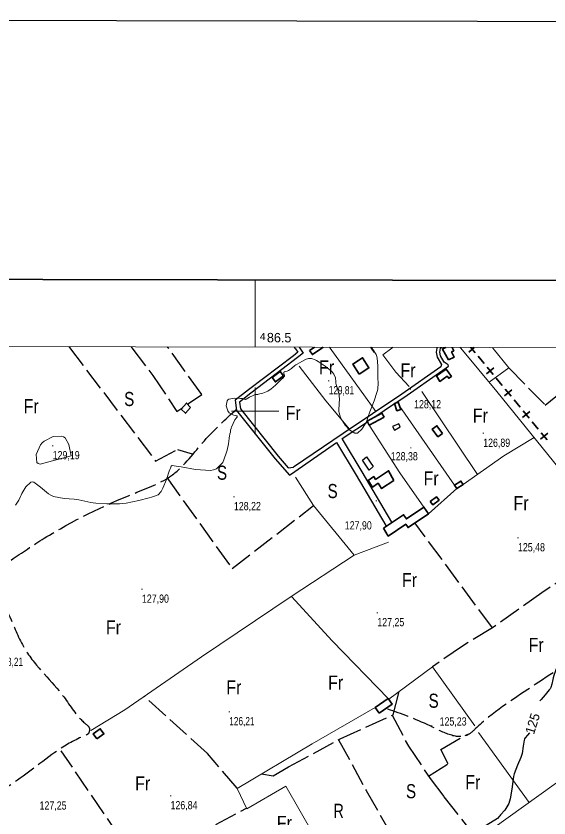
# Model space of a CAD drawing. Extents: x 483855 to 488461, y 4388206 to 4391419.
# Drawn here: x 486246 to 486812, y 4390568 to 4391419 of the extents above; entities that cross this region are included whole.
import ezdxf
from ezdxf.enums import TextEntityAlignment as Align

# ---------------------------------------------------------------- set-up
doc = ezdxf.new("R2010")
doc.units = 0
doc.header["$LTSCALE"] = 4
doc.linetypes.add('DOTTED', pattern=[1.5, 0.3, -1.2])
doc.linetypes.add('LONG_DASHED', pattern=[7.5, 6, -1.5])
for name, color, linetype, lineweight in [('1', 7, 'Continuous', 13), ('15', 7, 'LONG_DASHED', 13), ('2', 7, 'DOTTED', 13), ('21', 7, 'Continuous', 25), ('25', 7, 'LONG_DASHED', 25), ('34', 7, 'Continuous', 35), ('38', 7, 'Continuous', 25), ('47', 7, 'Continuous', 35), ('51', 7, 'Continuous', 13), ('7', 7, 'Continuous', 13), ('8', 7, 'Continuous', 25), ('9', 7, 'Continuous', 13)]:
    doc.layers.add(name, color=color, linetype=linetype, lineweight=lineweight)
doc.layers.add('31', color=7, linetype='Continuous')

msp = doc.modelspace()

# ---------------------------------------------------------------- linework, layer by layer
at = {"layer": '1'}
for p, q in [((486500, 4391068), (486500, 4391139.41)), ((486500, 4391025), (486500, 4390975)), ((486475, 4391000), (486525, 4391000))]:
    msp.add_line(p, q, dxfattribs=at)
at = {"layer": '1', "lineweight": 25}
msp.add_lwpolyline([(483860.86, 4391419.44), (488460.85, 4391410.69), (488454.76, 4388205.69), (483854.77, 4388214.44)], close=True, dxfattribs=at)
at = {"layer": '1', "lineweight": 35}
msp.add_lwpolyline([(484045.03, 4391144.08), (487760.33, 4391137.02), (487755.66, 4388682.02), (484040.36, 4388689.09)], close=True, dxfattribs=at)
at = {"layer": '1'}
msp.add_lwpolyline([(484115.5, 4391072.6), (487689.7, 4391065.7), (487685.8, 4388753.5), (484110.5, 4388760.3)], close=True, dxfattribs=at)
at = {"layer": '15'}
msp.add_spline([(485988.87, 4391068.04), (485998.94, 4391057.53), (486002.33, 4391047.56), (486012.93, 4391033.93), (486019.04, 4391018.41), (486024.68, 4391004.24), (486026.36, 4390989.16), (486034.27, 4390970.72), (486040.06, 4390957.76), (486055.39, 4390945.7), (486063.13, 4390937.91), (486072.53, 4390923.6), (486082.62, 4390897.51), (486087.3, 4390877.34), (486091.75, 4390862.42), (486096.21, 4390844.8), (486096.99, 4390827.85), (486098.36, 4390814.05), (486099.06, 4390797.32), (486099.09, 4390782.99), (486099.7, 4390771.74), (486102.73, 4390756.37), (486111.25, 4390727.28), (486119.61, 4390707.19), (486127.67, 4390687.77), (486136.4, 4390670.46), (486146.49, 4390645.57), (486156.89, 4390619.63), (486172.84, 4390590.93), (486180.89, 4390576.54), (486187.22, 4390560.95), (486197.89, 4390546.04), (486213.23, 4390527.23), (486226.52, 4390514.2), (486236.37, 4390501.62), (486250.72, 4390486.71), (486261.18, 4390471.95), (486270.65, 4390455.91), (486275.7, 4390444), (486279.62, 4390432.82), (486283.84, 4390419.48), (486289.04, 4390402.23), (486297.99, 4390388.75), (486298.93, 4390369.09), (486300.23, 4390352.82), (486312.94, 4390328.76), (486321.38, 4390309.79), (486332.06, 4390289.33), (486336.71, 4390248.61), (486341.19, 4390211.18), (486345.81, 4390187.19), (486347.48, 4390172.64), (486347.21, 4390157.78), (486346.26, 4390140.53), (486338.86, 4390126.19), (486336.32, 4390120.03), (486336.26, 4390105.41), (486340.56, 4390096.04), (486348.38, 4390083.82), (486353.34, 4390075.2), (486354.36, 4390073.3)], degree=3, dxfattribs=at)
at = {"layer": '21'}
for points in [[(486648.09, 4390979.89), (486654.04, 4390983.41), (486652.47, 4390986.38), (486645.71, 4390983.55)], [(486621.17, 4390937.3), (486614.16, 4390947.69), (486618.31, 4390951.25), (486625.47, 4390941.01)]]:
    msp.add_lwpolyline(points, close=True, dxfattribs=at)
at = {"layer": '25'}
for p, q in [((486302.21, 4391068.38), (486302.93, 4391067.43)), ((486368.39, 4391068.25), (486369.11, 4391067.3)), ((486407.79, 4391067.22), (486407.11, 4391068.18)), ((486356.77, 4390547.65), (486293.99, 4390639.26)), ((486379.1, 4390518.43), (486490.69, 4390578.32))]:
    msp.add_line(p, q, dxfattribs=at)
for points in [[(486302.93, 4391067.43), (486394.3, 4390946.86), (486417.53, 4390959.05), (486433.02, 4390954.51)], [(486369.11, 4391067.3), (486391.37, 4391037.85), (486416.87, 4390999.71), (486423.15, 4391003.93)], [(486428.12, 4391007.28), (486443.24, 4391017.45), (486407.79, 4391067.22)], [(486769.49, 4391045.82), (486808, 4391006.32), (486844.94, 4391036.19), (486825.54, 4391066.41)], [(486406.23, 4390929.44), (486475.5, 4390832.74), (486561.88, 4390899.57)], [(486888.09, 4390862.96), (486804.59, 4390807.13), (486751.92, 4390769.87), (486669.69, 4390881.23)], [(486751.92, 4390769.87), (486720.05, 4390750.52), (486688.49, 4390728.53)], [(486506.72, 4390614.67), (486518.97, 4390612.69), (486535.58, 4390622.24), (486590.22, 4390651.87), (486646.72, 4390677.48), (486649.4, 4390688.29), (486652.91, 4390702.19)], [(486480.99, 4390599.45), (486449.57, 4390636.39), (486382.22, 4390697.13)], [(486645.63, 4390676.99), (486662.72, 4390644.12), (486685.84, 4390609.76), (486700.41, 4390590.39), (486736.21, 4390545.04)], [(486684.05, 4390612.44), (486705.08, 4390625.53), (486697, 4390640.68), (486725.7, 4390657.05)], [(486588.69, 4390651.04), (486618.05, 4390597.05), (486672.28, 4390501.69)]]:
    msp.add_lwpolyline(points, dxfattribs=at)
at = {"layer": '34'}
for p, q in [((486732.69, 4391067.55), (486726.75, 4391062.66)), ((486733.78, 4391061.98), (486729.19, 4391067.55)), ((486743.32, 4391050.4), (486736.96, 4391058.12)), ((486753.53, 4391045.85), (486745.81, 4391039.5)), ((486752.85, 4391038.82), (486746.5, 4391046.54)), ((486762.39, 4391027.24), (486756.03, 4391034.96)), ((486771.92, 4391015.66), (486765.57, 4391023.38)), ((486772.6, 4391022.7), (486764.88, 4391016.34)), ((486781.46, 4391004.08), (486775.1, 4391011.8)), ((486791.67, 4390999.54), (486783.95, 4390993.18)), ((486790.99, 4390992.5), (486784.64, 4391000.22)), ((486800.53, 4390980.92), (486794.17, 4390988.64)), ((486810.74, 4390976.38), (486803.02, 4390970.02)), ((486810.06, 4390969.34), (486803.7, 4390977.06))]:
    msp.add_line(p, q, dxfattribs=at)
at = {"layer": '38'}
for p, q in [((486541.58, 4391067.92), (486542.32, 4391066.96)), ((486546.92, 4391067.91), (486547.52, 4391066.95)), ((486693.02, 4391067.62), (486692.88, 4391066.67)), ((486625.87, 4390993.16), (486647.95, 4391007.9))]:
    msp.add_line(p, q, dxfattribs=at)
for points in [[(486542.32, 4391066.96), (486542.96, 4391066.13), (486545.34, 4391062.44), (486540.88, 4391058.67), (486492.85, 4391022.57), (486478.84, 4391011.45), (486480.31, 4391000.44), (486521.32, 4390949.22), (486536.48, 4390931.79)], [(486547.52, 4391066.95), (486550.89, 4391061.6), (486522.18, 4391039.6), (486495.49, 4391019.15), (486483.4, 4391009.59), (486484.4, 4391002.2), (486524.62, 4390951.98), (486535.17, 4390939.9), (486540.84, 4390940.45)], [(486692.88, 4391066.67), (486692.28, 4391062.57), (486693.11, 4391057.21), (486697.75, 4391049.29), (486697.15, 4391046.82), (486655.74, 4391017.82), (486593.35, 4390976.16), (486540.84, 4390940.45)], [(486648.8, 4391008.47), (486657.95, 4391014.58), (486699.37, 4391043.59), (486705.26, 4391047.6), (486704.93, 4391049.11), (486700.69, 4391052.02), (486696.87, 4391058.55), (486696.24, 4391062.59), (486696.83, 4391066.66)], [(486696.83, 4391066.66), (486696.85, 4391066.8), (486698.58, 4391067.61)], [(486592.21, 4390970.58), (486595.56, 4390972.92), (486619.23, 4390988.72)], [(486536.48, 4390931.79), (486542.29, 4390935.67), (486586.42, 4390966.53)], [(486586.43, 4390966.54), (486607.35, 4390931.87), (486638.82, 4390878.45)], [(486592.48, 4390970.19), (486613.42, 4390935.49), (486644.91, 4390882.03)]]:
    msp.add_lwpolyline(points, dxfattribs=at)
at = {"layer": '38', "linetype": 'LONG_DASHED'}
for points in [[(486240.84, 4390841.81), (486275.98, 4390864.9), (486371.85, 4390912.69), (486412.32, 4390932.41), (486446.17, 4390968.55), (486480.11, 4391001.95)], [(486219.41, 4390825.8), (486240.87, 4390778.35), (486256.15, 4390746.27), (486296.81, 4390696.53), (486319.66, 4390668.21), (486324.1, 4390662.74), (486324.03, 4390660.56), (486322.61, 4390657.26), (486319.31, 4390655.38), (486264.98, 4390620.79), (486216.8, 4390589.88), (486197.99, 4390579.12), (486194.25, 4390574.01), (486193.4, 4390565.76)], [(486888.67, 4390775.7), (486855.31, 4390749.76), (486793.42, 4390706.96), (486733.66, 4390662.45), (486726.91, 4390656.78), (486685.72, 4390665.73), (486641.02, 4390683.48)]]:
    msp.add_spline(points, degree=3, dxfattribs=at)
at = {"layer": '47'}
for p, q in [((486557.86, 4391064.25), (486561.79, 4391066.93)), ((486561.79, 4391066.93), (486563.18, 4391067.87)), ((486572.25, 4391067.86), (486570.86, 4391066.91)), ((486700.78, 4391066.66), (486702.51, 4391067.61)), ((486708.97, 4391067.59), (486709.49, 4391066.64))]:
    msp.add_line(p, q, dxfattribs=at)
for points in [[(486570.86, 4391066.91), (486560.75, 4391060.02), (486557.86, 4391064.25)], [(486705.34, 4391054.32), (486699.11, 4391065.74), (486700.78, 4391066.66)], [(486709.49, 4391066.64), (486710.91, 4391064.03), (486708.52, 4391062.74), (486711.41, 4391057.37), (486705.34, 4391054.32)]]:
    msp.add_lwpolyline(points, dxfattribs=at)
for points in [[(486610.4, 4391039.17), (486603.61, 4391049.97), (486614.09, 4391056.56), (486620.88, 4391045.76)], [(486530.07, 4391037.29), (486521.6, 4391030.92), (486518.1, 4391035.58), (486526.57, 4391041.95)], [(486692.59, 4391037.25), (486702.91, 4391044.63), (486708.48, 4391036.83), (486705.57, 4391034.76), (486703.86, 4391037.14), (486696, 4391031.5)], [(486431.26, 4391003.7), (486426.02, 4390997.77), (486421.37, 4391001.86), (486427.12, 4391008.4)], [(486652.02, 4391009.57), (486654.72, 4391001.74), (486650.58, 4391000.31), (486647.88, 4391008.14)], [(486636.89, 4390993.39), (486621.24, 4390984.95), (486618.86, 4390989.36), (486634.51, 4390997.8)], [(486698.94, 4390976.23), (486692.97, 4390984.45), (486688.04, 4390980.87), (486694.01, 4390972.65)], [(486647.44, 4390926.26), (486634.31, 4390917.67), (486630.61, 4390923.32), (486624.51, 4390919.34), (486619.91, 4390926.36), (486625.99, 4390930.36), (486627.89, 4390927.46), (486641.77, 4390936.55)], [(486711.76, 4390921.2), (486718.49, 4390925.61), (486720.79, 4390922.09), (486714.06, 4390917.68)], [(486686.02, 4390903.87), (486692.69, 4390908.93), (486695.29, 4390905.5), (486688.62, 4390900.44)], [(486636.21, 4390875.53), (486657.6, 4390889.98), (486660.6, 4390885.52), (486679.24, 4390898.06), (486684.07, 4390890.86), (486662.35, 4390876.31), (486659.97, 4390879.84), (486641.26, 4390867.24)], [(486631.68, 4390679.15), (486645.46, 4390688.71), (486641.24, 4390694.8), (486627.46, 4390685.24)], [(486332.07, 4390651.88), (486339.45, 4390657.24), (486335.5, 4390662.68), (486328.12, 4390657.32)]]:
    msp.add_lwpolyline(points, close=True, dxfattribs=at)
at = {"layer": '51'}
for p, q in [((486579.73, 4391066.89), (486579.04, 4391067.84)), ((486628.25, 4390999.47), (486579.73, 4391066.89)), ((486622.39, 4391067.76), (486623.07, 4391066.81)), ((486623.07, 4391066.81), (486626.39, 4391062.16)), ((486644.97, 4391066.76), (486646.27, 4391067.71)), ((486717.62, 4391067.58), (486718.42, 4391066.62)), ((486752.86, 4391066.56), (486752.1, 4391067.51)), ((486735.95, 4390932.67), (486676.93, 4391020.85)), ((486711.76, 4390921.2), (486653.7, 4391004.72)), ((486684.07, 4390890.86), (486714.06, 4390917.68)), ((486538.41, 4390803.07), (486605.31, 4390847.08)), ((486627.46, 4390685.24), (486560.57, 4390646.55)), ((486791.06, 4390584.38), (486737.09, 4390658.76)), ((486532.74, 4390601.8), (486607.19, 4390471.58))]:
    msp.add_line(p, q, dxfattribs=at)
for points in [[(486663.56, 4391026.23), (486649.55, 4391041.3), (486635.48, 4391059.82), (486644.97, 4391066.76)], [(486718.42, 4391066.62), (486756.76, 4391020.79), (486829, 4390931.64), (486933.06, 4390810.67)], [(486748.4, 4391030.8), (486769.49, 4391045.82), (486752.86, 4391066.56)], [(486546.63, 4391047.82), (486575, 4391010.99), (486600.28, 4390980.79)], [(486621.24, 4390984.95), (486653.65, 4390934.27), (486679.24, 4390898.06)], [(486720.79, 4390922.09), (486764.12, 4390952.32), (486796.45, 4390971.81)], [(486542.79, 4390929.67), (486561.88, 4390899.57), (486605.31, 4390847.08), (486641.68, 4390860.83)], [(486325.38, 4390660.72), (486361.5, 4390682.83), (486442.87, 4390739), (486538.41, 4390803.07)], [(486538.51, 4390803.14), (486581.77, 4390755.93), (486641.46, 4390694.5)], [(486733.44, 4390665.68), (486688.49, 4390728.53), (486641.82, 4390693.97)], [(486972.85, 4390711.27), (486901.45, 4390663.54), (486736.21, 4390545.04)], [(486532.74, 4390601.8), (486491.3, 4390577.57), (486480.76, 4390599.31), (486560.57, 4390646.55)]]:
    msp.add_lwpolyline(points, dxfattribs=at)
at = {"layer": '7'}
for p, q in [((486577.68, 4391032.14), (486578.68, 4391032.14)), ((486664.26, 4391023.34), (486665.26, 4391023.34)), ((486741.66, 4390976.38), (486742.66, 4390976.38)), ((486284.55, 4390963.18), (486285.55, 4390963.18)), ((486664.81, 4390960.98), (486665.81, 4390960.98)), ((486476.97, 4390909.11), (486477.97, 4390909.11)), ((486628.08, 4390904.84), (486629.08, 4390904.84)), ((486778.6, 4390865.42), (486779.6, 4390865.42)), ((486379.32, 4390810.83), (486380.32, 4390810.83)), ((486629.24, 4390785.89), (486630.24, 4390785.89)), ((486257.68, 4390743.42), (486258.68, 4390743.42)), ((486472.02, 4390680.76), (486473.02, 4390680.76)), ((486686.88, 4390665.91), (486687.88, 4390665.91)), ((486409.68, 4390591.54), (486410.68, 4390591.54))]:
    msp.add_line(p, q, dxfattribs=at)
at = {"layer": '8'}
for points in [[(486825.15, 4390739.23), (486820.86, 4390729.04), (486817.28, 4390719.1), (486816.58, 4390716.92), (486816.02, 4390715), (486815.04, 4390710.12), (486813.88, 4390706.37), (486813.19, 4390705.15), (486812.35, 4390703.86), (486808.02, 4390698.54), (486803.61, 4390693.72), (486802.73, 4390692.75), (486802.46, 4390692.45)], [(486791.26, 4390658.52), (486789.27, 4390656.04), (486786.66, 4390653.19), (486786.12, 4390652), (486785.66, 4390650.63), (486784.64, 4390644.23), (486783.41, 4390636.52), (486782.82, 4390634.32), (486782.11, 4390632.1), (486778.66, 4390623.85), (486775.17, 4390614.85), (486774.44, 4390612.15), (486773.83, 4390609.37), (486772.47, 4390598.58), (486770.91, 4390588.26), (486770.17, 4390585.78), (486769.29, 4390583.46), (486764.98, 4390576.41), (486760.65, 4390571.37), (486759.77, 4390570.3), (486759.01, 4390569.38), (486757.4, 4390567.27), (486708.63, 4390537.27)]]:
    msp.add_lwpolyline(points, dxfattribs=at)
at = {"layer": '9'}
msp.add_line((486623.48, 4391067.76), (486624.1, 4391066.81), dxfattribs=at)
for points in [[(486624.03, 4391066.81), (486625.19, 4391065.18), (486628.55, 4391059.89), (486629.17, 4391058.08), (486629.65, 4391056.13), (486630.29, 4391047.86), (486630.19, 4391039.43), (486630.21, 4391037.38), (486630.26, 4391035.46), (486630.62, 4391029.56), (486630.27, 4391023.61), (486629.87, 4391021.67), (486629.34, 4391019.59), (486626.33, 4391011.02), (486623.04, 4391002.7), (486622.32, 4391000.79), (486621.7, 4390999.04), (486620.16, 4390994.12), (486618.51, 4390989.76), (486617.82, 4390988.36), (486617.02, 4390986.88), (486613.26, 4390980.87), (486608.62, 4390976.71), (486607.26, 4390976.4), (486605.87, 4390976.46), (486600.58, 4390979.72), (486595.74, 4390985.19), (486594.63, 4390986.65), (486593.62, 4390988.08), (486590.81, 4390993.04), (486589.24, 4390998.13), (486589.02, 4390999.65), (486588.89, 4391001.21), (486589.16, 4391007.25), (486589.46, 4391013.51), (486589.35, 4391015.21), (486589.14, 4391016.9), (486587.7, 4391022.89), (486586.11, 4391028.37), (486585.81, 4391029.73), (486585.58, 4391031.03), (486585.26, 4391035.15), (486583.65, 4391039.31), (486582.6, 4391040.64), (486581.29, 4391042.03), (486574.37, 4391047.69), (486566.88, 4391052.69), (486565.21, 4391053.67), (486563.72, 4391054.48), (486559.79, 4391055.95), (486556.51, 4391055.66), (486555.43, 4391055.36), (486554.28, 4391054.96), (486549.48, 4391052.71), (486544.58, 4391049.82), (486543.36, 4391049.03), (486542.2, 4391048.23), (486538.49, 4391045.35), (486535.49, 4391043.07), (486534.78, 4391042.64), (486534.13, 4391042.31), (486532.17, 4391041.85), (486530.95, 4391041.63), (486530.75, 4391041.44), (486530.62, 4391041.2)], [(486530.62, 4391041.2), (486530.63, 4391039.88), (486530.95, 4391038.45), (486531.01, 4391038.14), (486531.06, 4391037.87), (486531.14, 4391037.21), (486530.91, 4391036.68), (486530.76, 4391036.5), (486530.58, 4391036.29), (486529.61, 4391035.41), (486527.65, 4391033.61), (486526.84, 4391032.82), (486525.92, 4391031.9), (486521.62, 4391027.56), (486516.49, 4391023.12), (486515.04, 4391022.14), (486513.58, 4391021.27), (486508.21, 4391019.04), (486503.72, 4391017.87), (486502.82, 4391017.67), (486502.07, 4391017.53), (486500.57, 4391017.46), (486499.26, 4391017.19), (486498.62, 4391016.92), (486497.87, 4391016.57), (486494.15, 4391014.6), (486490.51, 4391012.74), (486489.81, 4391012.46), (486489.24, 4391012.28), (486488.27, 4391012.47), (486486.66, 4391013.18), (486485.69, 4391013.34), (486484.48, 4391013.47), (486478.23, 4391013.78), (486472.14, 4391012.64), (486471.04, 4391011.85), (486470.2, 4391010.87), (486469.29, 4391005.64), (486470.84, 4391000.18), (486471.55, 4390999.05), (486472.37, 4390998.09), (486476.36, 4390996.02), (486479.95, 4390995.07), (486480.53, 4390994.81), (486480.92, 4390994.56), (486480.85, 4390993.69), (486479.44, 4390992.12), (486479, 4390991.42), (486478.53, 4390990.62), (486476.63, 4390986.77), (486474.97, 4390982.88), (486474.65, 4390982.04), (486474.4, 4390981.32), (486474, 4390979.57), (486473.89, 4390978.36), (486473.82, 4390977.97), (486473.74, 4390977.55), (486473.3, 4390975.85), (486472.71, 4390973.1), (486472.53, 4390972.03), (486472.34, 4390970.82), (486471.6, 4390965.34), (486470.21, 4390958.4), (486469.61, 4390956.28), (486468.92, 4390954.07), (486465.65, 4390945.38), (486458.85, 4390938.61), (486455.93, 4390937.61), (486452.56, 4390937), (486436.65, 4390937.96), (486421.42, 4390940.7), (486418.47, 4390941.21), (486416.07, 4390941.62), (486412.01, 4390942.17), (486411.59, 4390942.03), (486411.5, 4390942), (486411.41, 4390941.97), (486411.17, 4390941.87), (486411.02, 4390941.78), (486410.98, 4390941.75), (486410.96, 4390941.73), (486410.89, 4390941.65), (486410.85, 4390941.57), (486410.84, 4390941.55), (486410.83, 4390941.54), (486410.77, 4390941.49), (486409.96, 4390939.27), (486409.47, 4390937.89), (486408.87, 4390936.17), (486405.71, 4390927.21), (486401.99, 4390917.96), (486401.02, 4390916.07), (486400.09, 4390914.48), (486396.95, 4390911.13), (486392.01, 4390909.29), (486389.93, 4390908.65), (486387.54, 4390907.94), (486376.38, 4390904.9), (486363.17, 4390902.26), (486359.49, 4390901.82), (486355.81, 4390901.5)], [(486355.81, 4390901.5), (486342.47, 4390901.36), (486330.72, 4390902.2), (486328.06, 4390902.5), (486325.64, 4390902.83), (486319.02, 4390904.24), (486312.65, 4390905.66), (486310.39, 4390905.99), (486307.92, 4390906.29), (486297.22, 4390907.16), (486286.02, 4390909.42), (486283.23, 4390910.6), (486280.57, 4390912.02), (486272.12, 4390919.15), (486265.1, 4390924.51), (486263.35, 4390924.82), (486261.69, 4390924.62), (486256.4, 4390919.62), (486252.4, 4390912.35), (486251.55, 4390910.71), (486250.82, 4390909.24), (486249.1, 4390905.25), (486245.52, 4390900.23)]]:
    msp.add_lwpolyline(points, dxfattribs=at)
msp.add_lwpolyline([(486304.56, 4390952.53), (486302.04, 4390964.64), (486298.29, 4390971.68), (486296.62, 4390972.76), (486294.68, 4390973.46), (486285.41, 4390972.89), (486275.92, 4390968.14), (486273.85, 4390966.22), (486272.02, 4390964.04), (486267.39, 4390953.96), (486268.08, 4390945.52), (486269.6, 4390944.37), (486271.69, 4390943.73)], close=True, dxfattribs=at)

# ---------------------------------------------------------------- texts
at = {"layer": '2', "width": 1.1}
msp.add_text('4', height=7.5, rotation=359.889, dxfattribs=at).set_placement((486504.99, 4391075.49))
at = {"layer": '2'}
msp.add_text('86.5', height=10, rotation=359.889, dxfattribs=at).set_placement((486512.48, 4391072.98))
at = {"layer": '31'}
for s, width, p in [('Fr', 0.85, (486575.87, 4391038.92)), ('Fr', 0.85, (486662.32, 4391035.72)), ('S', 0.8, (486366.32, 4391005.33)), ('Fr', 0.85, (486262.2, 4390997.64)), ('Fr', 0.85, (486540.39, 4390990.45)), ('Fr', 0.85, (486739.17, 4390987.67)), ('S', 0.8, (486464.83, 4390927.04)), ('Fr', 0.85, (486686.84, 4390920.99)), ('S', 0.8, (486582.28, 4390907.58)), ('Fr', 0.85, (486782.39, 4390894.77)), ('Fr', 0.85, (486663.92, 4390813.08)), ('Fr', 0.85, (486349.54, 4390762.78)), ('Fr', 0.85, (486798.4, 4390744.21)), ('Fr', 0.85, (486585.47, 4390704.16)), ('Fr', 0.85, (486477.4, 4390699.16)), ('S', 0.8, (486689.54, 4390684.94)), ('Fr', 0.85, (486380.65, 4390597.14)), ('Fr', 0.85, (486731.16, 4390598.45)), ('S', 0.8, (486665.53, 4390588.84)), ('R', 0.75, (486588.68, 4390568.02)), ('Fr', 0.85, (486531.04, 4390555.2))]:
    msp.add_text(s, height=15, dxfattribs=dict(at, width=width)).set_placement(p, align=Align.CENTER)
at = {"layer": '7'}
for s, width, p in [('129,81', 0.75, (486578.18, 4391017.77)), ('128,12', 0.8, (486668.8, 4391002.9)), ('126,89', 0.8, (486742.16, 4390962.01)), ('129,19', 0.8, (486285.05, 4390948.81)), ('128,38', 0.8, (486644.08, 4390947.63)), ('128,22', 0.8, (486477.47, 4390894.74)), ('127,90', 0.8, (486595.21, 4390874.28)), ('125,48', 0.8, (486779.1, 4390851.05)), ('127,90', 0.8, (486379.82, 4390796.46)), ('127,25', 0.8, (486629.74, 4390771.52)), ('128,21', 0.75, (486226.72, 4390729.37)), ('126,21', 0.75, (486472.52, 4390666.39)), ('125,23', 0.8, (486695.9, 4390666.1)), ('127,25', 0.8, (486271.11, 4390576.81)), ('126,84', 0.8, (486410.18, 4390577.17))]:
    msp.add_text(s, height=8.75, dxfattribs=dict(at, width=width)).set_placement(p)
at = {"layer": '8'}
msp.add_text(' 125 ', height=10, rotation=72.702, dxfattribs=at).set_placement((486794.92, 4390652.49))

doc.saveas('drawing.dxf')
